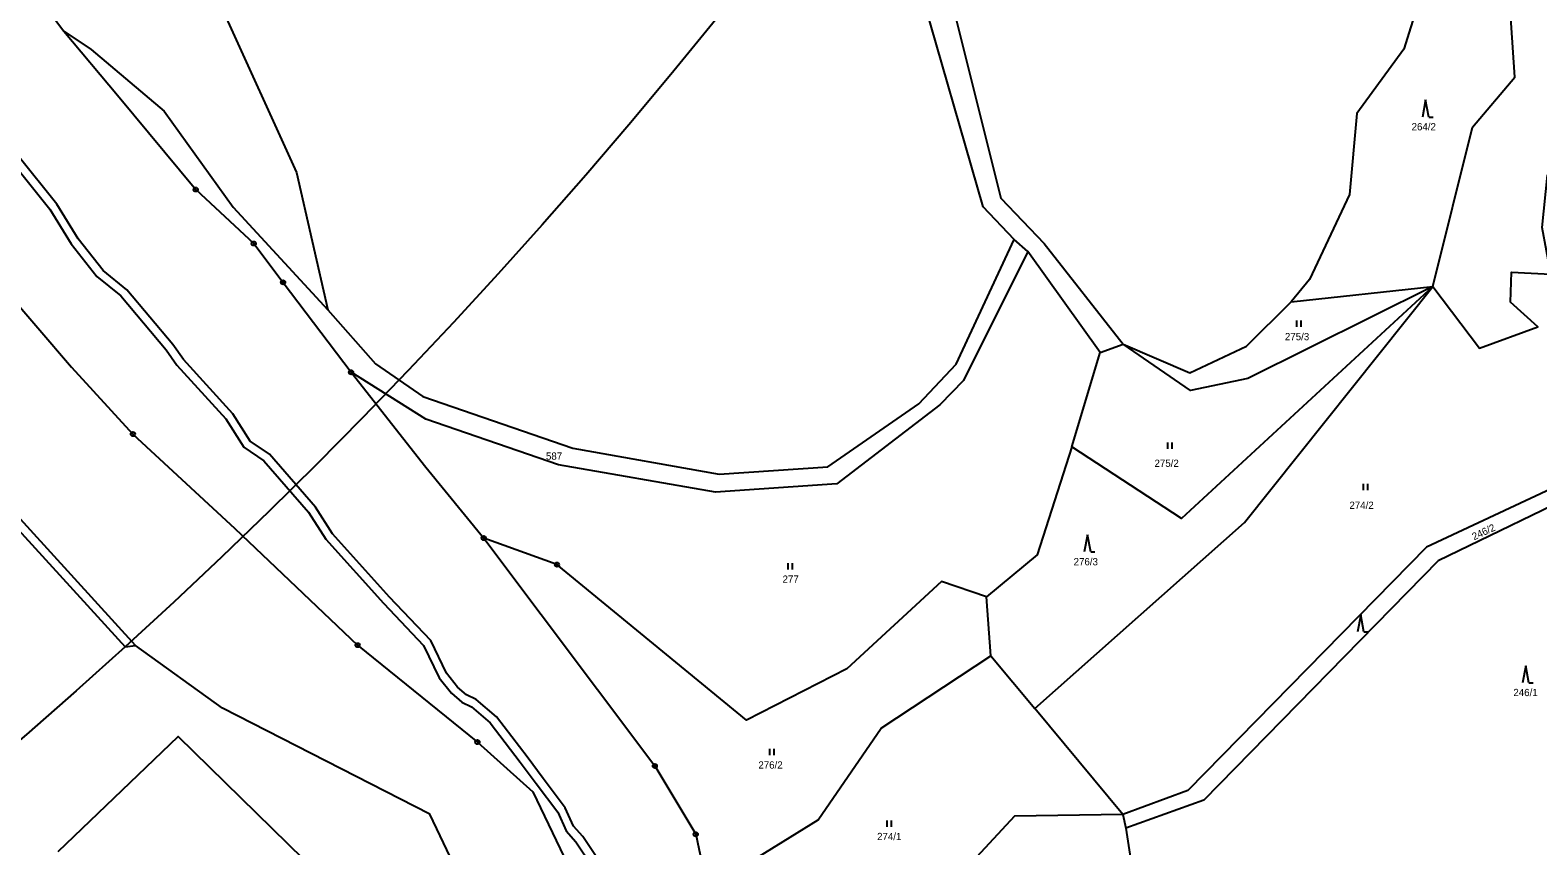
# Model space of a CAD drawing. Extents: x -680203 to -673936, y -1102717 to -1093650.
# Drawn here: x -675574.5 to -675221.6, y -1100400.9 to -1100209.9 of the extents above; entities that cross this region are included whole.
import ezdxf

# ---------------------------------------------------------------- set-up
doc = ezdxf.new("R2010")
doc.units = 0
for name, color, linetype in [('_Ideová část', 7, 'Continuous'), ('SOxx02xx_Koleje_param další_Popis10', 7, 'Continuous'), ('SOxxxxxx_Koleje_hlavní_body_Popis10', 7, 'Continuous'), ('SOxxxxxx_Koleje_LN_parametry_Popis10', 7, 'Continuous'), ('SOxxxxxx_Osa_bod_P', 7, 'Continuous'), ('x_prac', 7, 'Continuous')]:
    doc.layers.add(name, color=color, linetype=linetype)

msp = doc.modelspace()

# ---------------------------------------------------------------- linework, layer by layer
at = {"layer": '_Ideová část'}
msp.add_circle((-676417.7, -1099401.52), 1287.12, dxfattribs=at)
at = {"layer": 'SOxx02xx_Koleje_param další_Popis10'}
for centre, radius in [((-675535.75, -1100247.21), 0.5), ((-675535.75, -1100247.21), 0.0303), ((-675522.16, -1100259.85), 0.5), ((-675522.16, -1100259.85), 0.0303), ((-675515.3, -1100268.94), 0.5), ((-675515.3, -1100268.94), 0.0303), ((-675499.38, -1100289.98), 0.5), ((-675499.38, -1100289.98), 0.0303), ((-675550.46, -1100304.47), 0.5), ((-675550.46, -1100304.47), 0.5), ((-675550.46, -1100304.47), 0.0303), ((-675550.46, -1100304.47), 0.0303), ((-675468.34, -1100328.8), 0.5), ((-675468.34, -1100328.8), 0.0303), ((-675451.18, -1100335.01), 0.5), ((-675451.18, -1100335.01), 0.0303), ((-675497.85, -1100353.88), 0.5), ((-675497.85, -1100353.88), 0.5), ((-675497.85, -1100353.88), 0.0303), ((-675497.85, -1100353.88), 0.0303), ((-675469.8, -1100376.57), 0.5), ((-675469.8, -1100376.57), 0.5), ((-675469.8, -1100376.57), 0.0303), ((-675469.8, -1100376.57), 0.0303), ((-675428.27, -1100382.16), 0.5), ((-675428.27, -1100382.16), 0.0303), ((-675418.69, -1100398.14), 0.5), ((-675418.69, -1100398.14), 0.0303)]:
    msp.add_circle(centre, radius, dxfattribs=at)
at = {"layer": 'SOxxxxxx_Koleje_hlavní_body_Popis10'}
for p, q in [((-675247.86, -1100226.24), (-675248.61, -1100230.24)), ((-675247.11, -1100230.24), (-675247.86, -1100226.24)), ((-675247.11, -1100230.24), (-675246.11, -1100230.24)), ((-675278, -1100279.35), (-675278, -1100277.85)), ((-675277, -1100279.35), (-675277, -1100277.85)), ((-675308.16, -1100307.91), (-675308.16, -1100306.41)), ((-675307.16, -1100307.91), (-675307.16, -1100306.41)), ((-675262.35, -1100317.6), (-675262.35, -1100316.1)), ((-675261.35, -1100317.6), (-675261.35, -1100316.1)), ((-675327, -1100328.06), (-675327.75, -1100332.06)), ((-675326.25, -1100332.06), (-675327, -1100328.06)), ((-675397.07, -1100336.15), (-675397.07, -1100334.65)), ((-675396.07, -1100336.15), (-675396.07, -1100334.65)), ((-675326.25, -1100332.06), (-675325.25, -1100332.06)), ((-675263.03, -1100346.77), (-675263.78, -1100350.77)), ((-675262.28, -1100350.77), (-675263.03, -1100346.77)), ((-675262.28, -1100350.77), (-675261.28, -1100350.77)), ((-675224.41, -1100358.69), (-675225.16, -1100362.69)), ((-675223.66, -1100362.69), (-675224.41, -1100358.69)), ((-675223.66, -1100362.69), (-675222.66, -1100362.69)), ((-675401.33, -1100379.66), (-675401.33, -1100378.16)), ((-675400.33, -1100379.66), (-675400.33, -1100378.16)), ((-675373.91, -1100396.39), (-675373.91, -1100394.89)), ((-675372.91, -1100396.39), (-675372.91, -1100394.89))]:
    msp.add_line(p, q, dxfattribs=at)
at = {"layer": 'SOxxxxxx_Koleje_LN_parametry_Popis10'}
for points in [[(-675433.81, -1100415.64), (-675445.17, -1100398.67), (-675447.31, -1100396.27), (-675449.25, -1100391.94), (-675454.42, -1100385.07), (-675458.19, -1100380.06), (-675465.35, -1100370.65), (-675470.12, -1100366.59), (-675472.35, -1100365.53), (-675474.44, -1100363.72), (-675477.04, -1100360.46), (-675480.74, -1100352.77), (-675490.37, -1100342.68), (-675503.72, -1100327.85), (-675507.74, -1100321.58), (-675518.5, -1100309.2), (-675523.03, -1100306.13), (-675527.07, -1100299.69), (-675538.61, -1100287.04), (-675541.12, -1100283.52), (-675551.88, -1100270.68), (-675557.43, -1100266.14), (-675563.3, -1100258.76), (-675568.27, -1100250.67), (-675577.41, -1100239.23)], [(-675578.97, -1100240.47), (-675569.91, -1100251.83), (-675564.94, -1100259.9), (-675558.87, -1100267.56), (-675553.3, -1100272.1), (-675542.7, -1100284.74), (-675540.17, -1100288.3), (-675528.67, -1100300.91), (-675524.51, -1100307.55), (-675519.84, -1100310.7), (-675509.34, -1100322.78), (-675505.32, -1100329.07), (-675491.83, -1100344.04), (-675482.4, -1100353.93), (-675478.74, -1100361.52), (-675475.88, -1100365.12), (-675473.45, -1100367.21), (-675471.22, -1100368.29), (-675466.81, -1100372.03), (-675459.79, -1100381.26), (-675456.02, -1100386.27), (-675450.99, -1100392.96), (-675449.01, -1100397.37), (-675446.75, -1100399.89), (-675435.61, -1100416.54)]]:
    msp.add_lwpolyline(points, dxfattribs=at)
at = {"layer": 'x_prac'}
for p, q in [((-675340.98, -1100261.73), (-675344.14, -1100258.95)), ((-675324.02, -1100285.38), (-675340.98, -1100261.73)), ((-675279.29, -1100273.53), (-675246.15, -1100269.9)), ((-675330.7, -1100307.42), (-675324.02, -1100285.38)), ((-675324.02, -1100285.38), (-675318.61, -1100283.44)), ((-675349.64, -1100356.38), (-675350.62, -1100342.58)), ((-675349.64, -1100356.38), (-675339.29, -1100368.67)), ((-675318.76, -1100393.56), (-675339.29, -1100368.67)), ((-675318.76, -1100393.56), (-675318.05, -1100396.71))]:
    msp.add_line(p, q, dxfattribs=at)
for points in [[(-675451.95, -1100104.77), (-675441.73, -1100123.56), (-675401.64, -1100154.85), (-675372.85, -1100169.87), (-675359.9, -1100198.59), (-675347.26, -1100249.26), (-675337.16, -1100259.86), (-675318.61, -1100283.44)], [(-675599.86, -1100111.34), (-675578.94, -1100142.67), (-675550.76, -1100170.22), (-675529.42, -1100205.31), (-675512.14, -1100243.19), (-675504.81, -1100275.37)], [(-675344.14, -1100258.95), (-675351.41, -1100251.25), (-675366.51, -1100198.94), (-675378.54, -1100178.11), (-675428.96, -1100139.82), (-675446.93, -1100124.36)], [(-675619.34, -1100127.67), (-675612.34, -1100148.29), (-675601.99, -1100152.68), (-675579.74, -1100182.96), (-675570.41, -1100205.07), (-675566.65, -1100210.14)], [(-675650.93, -1100184.82), (-675626.35, -1100211.55), (-675609.18, -1100237.88), (-675580.6, -1100270.38), (-675564.83, -1100288.77), (-675550.46, -1100304.47), (-675526.62, -1100326.56), (-675497.85, -1100353.88), (-675469.8, -1100376.57), (-675456.84, -1100388.22), (-675440.37, -1100422.57)], [(-675650.93, -1100184.82), (-675626.35, -1100211.55), (-675609.18, -1100237.88), (-675580.6, -1100270.38), (-675564.83, -1100288.77), (-675550.46, -1100304.47), (-675526.62, -1100326.56), (-675497.85, -1100353.88), (-675469.8, -1100376.57), (-675456.84, -1100388.22), (-675440.37, -1100422.57)], [(-675244.33, -1100186.85), (-675252.98, -1100214.36), (-675263.97, -1100229.42), (-675265.63, -1100248.34), (-675275.06, -1100268.25), (-675279.29, -1100273.53)], [(-675246.15, -1100269.9), (-675236.86, -1100232.59), (-675226.94, -1100220.92), (-675228.67, -1100195.42), (-675244.33, -1100186.85)], [(-675683.57, -1100199.6), (-675685.35, -1100201.85), (-675609.87, -1100291.18), (-675552.25, -1100354.24), (-675549.87, -1100353.94)], [(-675549.87, -1100353.94), (-675608.57, -1100289.49), (-675683.57, -1100199.6)], [(-675566.65, -1100210.14), (-675554.03, -1100225.09), (-675535.75, -1100247.21), (-675522.16, -1100259.85), (-675515.3, -1100268.94), (-675499.38, -1100289.98)], [(-675566.65, -1100210.14), (-675560.21, -1100214.41), (-675543.14, -1100228.9), (-675526.95, -1100251.35), (-675504.81, -1100275.37)], [(-675246.15, -1100269.9), (-675235.21, -1100284.32), (-675221.55, -1100279.34), (-675227.94, -1100273.62), (-675227.72, -1100266.55), (-675218.52, -1100267), (-675220.54, -1100256.11), (-675219.3, -1100243.88), (-675214.93, -1100240.28), (-675205.95, -1100240.56)], [(-675178.12, -1100249.61), (-675198.02, -1100296.77), (-675211.08, -1100313.81), (-675247.67, -1100330.9), (-675303.49, -1100387.93), (-675318.76, -1100393.56)], [(-675176.83, -1100250.75), (-675192.68, -1100295.52), (-675208.46, -1100316.52), (-675244.93, -1100334.11), (-675299.79, -1100390.15), (-675318.05, -1100396.71)], [(-675504.81, -1100275.37), (-675493.69, -1100288.01), (-675482.59, -1100295.68), (-675447.45, -1100307.79), (-675413.21, -1100313.82), (-675387.77, -1100312.15), (-675366.48, -1100297.38), (-675357.75, -1100288.12), (-675344.14, -1100258.95)], [(-675340.98, -1100261.73), (-675356.02, -1100291.89), (-675361.53, -1100297.62), (-675385.68, -1100316.14), (-675414.07, -1100318.03), (-675450.86, -1100311.69), (-675481.9, -1100300.98), (-675499.38, -1100289.98)], [(-675339.29, -1100368.67), (-675290.25, -1100325.18), (-675246.15, -1100269.9)], [(-675246.15, -1100269.9), (-675305, -1100324.24), (-675330.7, -1100307.42)], [(-675246.15, -1100269.9), (-675289.46, -1100291.47), (-675302.91, -1100294.3), (-675318.61, -1100283.44)], [(-675318.61, -1100283.44), (-675303.04, -1100290.1), (-675289.77, -1100283.89), (-675279.29, -1100273.53)], [(-675499.38, -1100289.98), (-675481.91, -1100312.24), (-675468.34, -1100328.8)], [(-675330.7, -1100307.42), (-675338.74, -1100332.76), (-675350.62, -1100342.58)], [(-675468.34, -1100328.8), (-675428.27, -1100382.16), (-675418.69, -1100398.14), (-675416.17, -1100410.06)], [(-675350.62, -1100342.58), (-675361.2, -1100338.95), (-675383.3, -1100359.43), (-675406.85, -1100371.42), (-675451.18, -1100335.01), (-675468.34, -1100328.8)], [(-675457.66, -1100442.21), (-675480.92, -1100393.48), (-675529.46, -1100368.65), (-675549.87, -1100353.94)], [(-675416.17, -1100410.06), (-675409.1, -1100406.53), (-675390.06, -1100394.75), (-675375.33, -1100373.31), (-675349.64, -1100356.38)], [(-675567.93, -1100402.18), (-675539.87, -1100375.27), (-675481.31, -1100432.51), (-675477.48, -1100437.95), (-675467.55, -1100446.7)], [(-675318.76, -1100393.56), (-675344.06, -1100393.95), (-675387.64, -1100440.89), (-675404.37, -1100445.88)], [(-675318.05, -1100396.71), (-675307.06, -1100467.47), (-675281.68, -1100507.51)]]:
    msp.add_lwpolyline(points, dxfattribs=at)

# ---------------------------------------------------------------- texts
at = {"layer": 'SOxxxxxx_Osa_bod_P'}
for s, p in [('264/2', (-675251.12, -1100233.36)), ('275/3', (-675280.78, -1100282.49)), ('587', (-675453.76, -1100310.47)), ('275/2', (-675311.31, -1100312.14)), ('274/2', (-675265.68, -1100321.98)), ('276/3', (-675330.24, -1100335.19)), ('277', (-675398.38, -1100339.27)), ('246/1', (-675227.3, -1100365.81)), ('276/2', (-675404.04, -1100382.78)), ('274/1', (-675376.25, -1100399.52))]:
    msp.add_text(s, height=1.7, dxfattribs=at).set_placement(p)
msp.add_text('246/2', height=1.7, rotation=25, dxfattribs=at).set_placement((-675236.5, -1100329.35))

doc.saveas('drawing.dxf')
